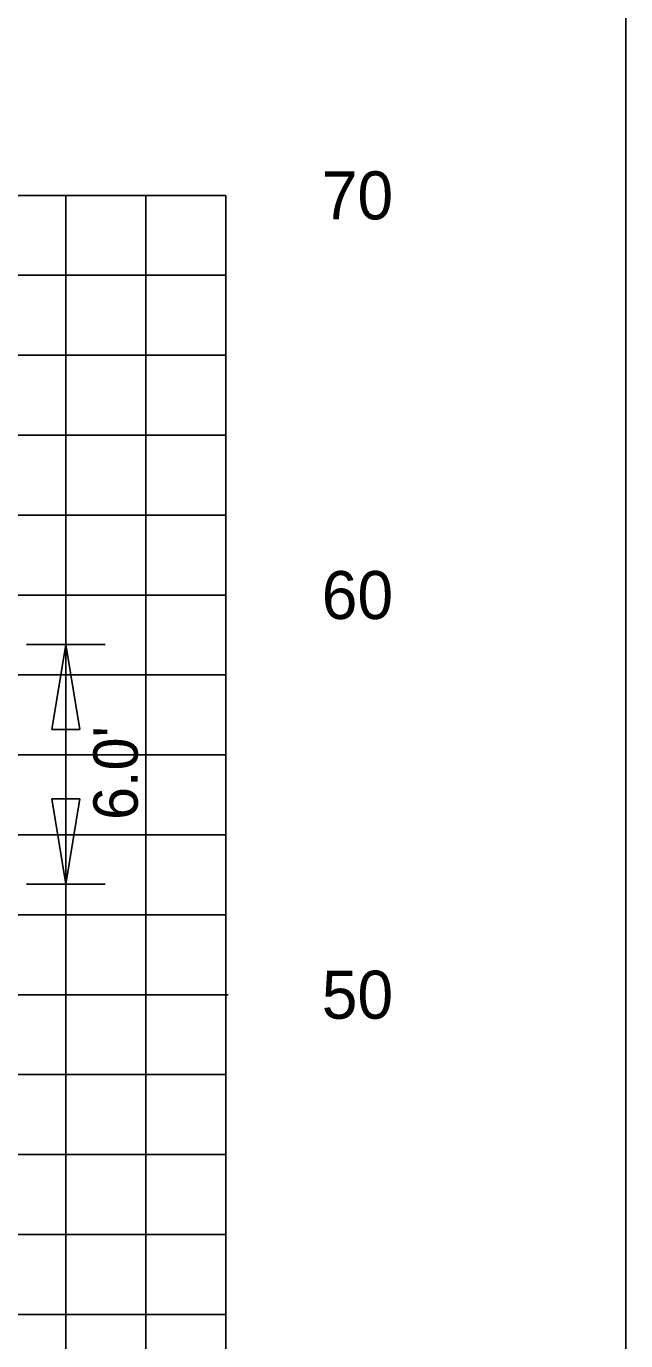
# Model space of a CAD drawing. Extents: x 1797809 to 2198143, y 249608 to 1237864.
# Drawn here: x 2194672.7 to 2194687.69, y 1237194.45 to 1237227.34 of the extents above; entities that cross this region are included whole.
import ezdxf

# ---------------------------------------------------------------- set-up
doc = ezdxf.new("R2010")
doc.units = 0
for name, color, linetype in [('3', 7, 'Continuous'), ('31', 7, 'Continuous'), ('60', 7, 'Continuous'), ('GSDIMS', 7, 'Continuous'), ('GSSHT', 7, 'Continuous'), ('Level 55', 7, 'Continuous')]:
    doc.layers.add(name, color=color, linetype=linetype)

msp = doc.modelspace()

# ---------------------------------------------------------------- linework, layer by layer
at = {"layer": '3'}
msp.add_line((2194687.688, 1237133.046), (2194687.688, 1237228.046), dxfattribs=at)
at = {"layer": '60'}
for p, q in [((2194677.688, 1237163.106), (2194677.688, 1237223.106)), ((2194677.748, 1237203.106), (2194677.688, 1237203.106))]:
    msp.add_line(p, q, dxfattribs=at)
at = {"layer": 'GSDIMS'}
for p, q in [((2194672.705, 1237211.87), (2194674.673, 1237211.87)), ((2194673.689, 1237211.87), (2194673.689, 1237205.876)), ((2194672.705, 1237205.876), (2194674.673, 1237205.876))]:
    msp.add_line(p, q, dxfattribs=at)
for points in [[(2194673.689, 1237211.87), (2194673.341, 1237209.742), (2194674.036, 1237209.742)], [(2194673.689, 1237205.876), (2194673.341, 1237208.005), (2194674.036, 1237208.005)]]:
    msp.add_lwpolyline(points, close=True, dxfattribs=at)
at = {"layer": 'GSSHT'}
for p, q in [((2194547.688, 1237223.106), (2194677.688, 1237223.106)), ((2194673.688, 1237163.106), (2194673.688, 1237223.106)), ((2194675.688, 1237163.106), (2194675.688, 1237223.106)), ((2194677.688, 1237163.106), (2194677.688, 1237223.106)), ((2194547.688, 1237221.106), (2194677.688, 1237221.106)), ((2194547.688, 1237219.106), (2194677.688, 1237219.106)), ((2194547.688, 1237217.106), (2194677.688, 1237217.106)), ((2194547.688, 1237215.106), (2194677.688, 1237215.106)), ((2194547.688, 1237213.106), (2194677.688, 1237213.106)), ((2194547.688, 1237211.106), (2194677.688, 1237211.106)), ((2194547.688, 1237209.106), (2194677.688, 1237209.106)), ((2194547.688, 1237207.106), (2194677.688, 1237207.106)), ((2194547.688, 1237205.106), (2194677.688, 1237205.106)), ((2194547.688, 1237203.106), (2194677.688, 1237203.106)), ((2194547.688, 1237201.106), (2194677.688, 1237201.106)), ((2194547.688, 1237199.106), (2194677.688, 1237199.106)), ((2194547.688, 1237197.106), (2194677.688, 1237197.106)), ((2194547.688, 1237195.106), (2194677.688, 1237195.106))]:
    msp.add_line(p, q, dxfattribs=at)

# ---------------------------------------------------------------- texts
at = {"layer": '31'}
for s, p in [('70', (2194680.088, 1237222.506)), ('60', (2194680.088, 1237212.506)), ('50', (2194680.088, 1237202.506))]:
    msp.add_text(s, height=1.2, dxfattribs=at).set_placement(p)
at = {"layer": 'Level 55'}
msp.add_text("6.0'", height=1.1105, rotation=90, dxfattribs=at).set_placement((2194675.487, 1237207.478))

doc.saveas('drawing.dxf')
